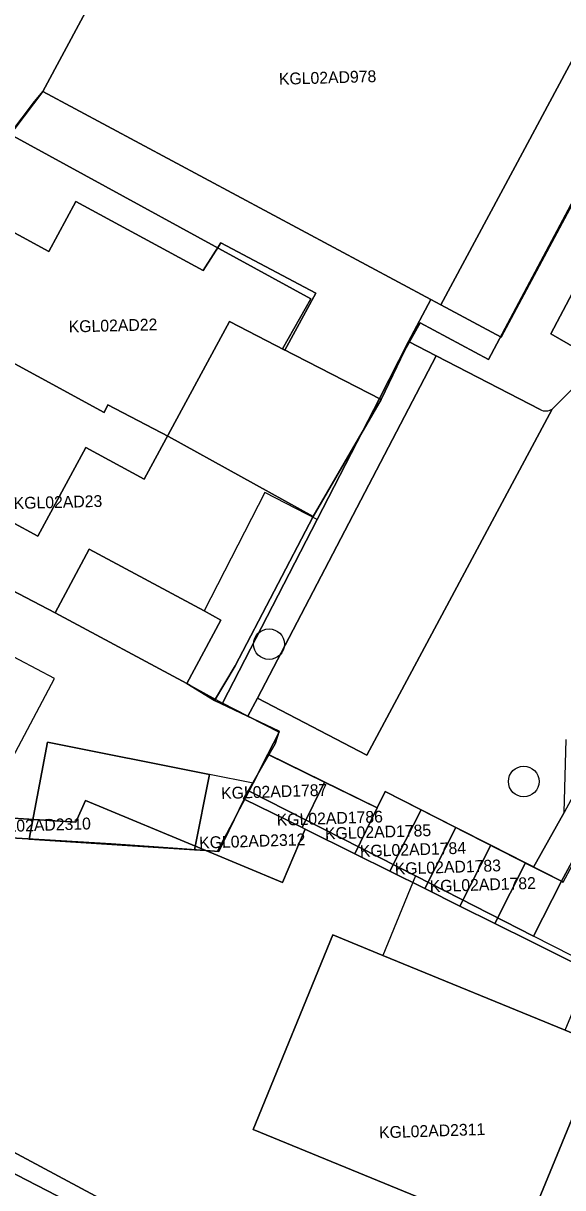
# Model space of a CAD drawing. Extents: x 124901 to 125496, y 515369 to 515789.
# Drawn here: x 125071.68 to 125094.53, y 515550.28 to 515599.54 of the extents above; entities that cross this region are included whole.
import ezdxf

# ---------------------------------------------------------------- set-up
doc = ezdxf.new("R2010")
doc.units = 0
for name, color, linetype in [('Gebouw', 7, 'Continuous'), ('Luifel', 7, 'Continuous'), ('Onbegroeid terrein', 7, 'Continuous'), ('Parkeren', 7, 'Continuous'), ('Perceelnummers', 7, 'Continuous'), ('Perceelsgrenzen', 7, 'Continuous'), ('Putten', 7, 'Continuous'), ('Voetpad', 7, 'Continuous'), ('Wegen lokale weg', 7, 'Continuous')]:
    doc.layers.add(name, color=color, linetype=linetype)

msp = doc.modelspace()

# ---------------------------------------------------------------- linework, layer by layer
at = {"layer": 'Gebouw'}
for points in [[(125096.563, 515603.671), (125080.84, 515612.087), (125077.359, 515605.589), (125076.944, 515605.812), (125075.449, 515603.021), (125075.821, 515602.821), (125072.515, 515596.65), (125088.951, 515587.846), (125089.369, 515587.622), (125092.923, 515594.233), (125093.889, 515596.029), (125097.677, 515603.075)], [(125074.327, 515581.59), (125076.802, 515580.247), (125080.423, 515586.916), (125082.767, 515585.713), (125084.07, 515588.113), (125080.052, 515590.255), (125079.301, 515589.076), (125073.913, 515592), (125072.762, 515589.88), (125068.935, 515591.958), (125064.321, 515583.46), (125068.082, 515581.418), (125066.86, 515579.167), (125070.468, 515577.208), (125071.151, 515578.466), (125072.294, 515577.845)], [(125073.03, 515574.6), (125078.613, 515571.606), (125080.053, 515574.291), (125079.339, 515574.674), (125074.469, 515577.285)], [(125078.934, 515564.569), (125079.571, 515567.761), (125072.707, 515569.13), (125071.93, 515565.024)], [(125086.674, 515566.343), (125082.042, 515568.617), (125081.419, 515567.392), (125081.247, 515567.053), (125088.292, 515563.469), (125093.297, 515560.922), (125094.476, 515563.239), (125093.299, 515563.838), (125087.014, 515567.036)], [(125096.197, 515556.296), (125094.641, 515556.934), (125086.912, 515560.105), (125084.796, 515560.973), (125081.419, 515552.741), (125092.82, 515548.064)], [(125052.661, 515558.549), (125052.21, 515558.782), (125046.412, 515547.549), (125071.932, 515534.376), (125078.519, 515547.138), (125064.721, 515554.261), (125063.932, 515552.731)]]:
    msp.add_lwpolyline(points, close=True, dxfattribs=at)
at = {"layer": 'Luifel'}
for points in [[(125081.92, 515579.683), (125079.339, 515574.674), (125080.053, 515574.291), (125078.613, 515571.606), (125080.124, 515570.775), (125084.128, 515578.545)], [(125073.001, 515571.815), (125069.994, 515573.402), (125068.221, 515570.041), (125071.228, 515568.455)], [(125079.903, 515564.506), (125081.247, 515567.053), (125081.419, 515567.392), (125079.571, 515567.761), (125078.934, 515564.569)], [(125086.912, 515560.105), (125094.641, 515556.934), (125095.762, 515559.668), (125093.297, 515560.922), (125088.292, 515563.469)]]:
    msp.add_lwpolyline(points, close=True, dxfattribs=at)
at = {"layer": 'Onbegroeid terrein'}
for points in [[(125091.926, 515586.254), (125095.465, 515592.866), (125099.142, 515599.676), (125097.677, 515603.075), (125093.889, 515596.029), (125092.923, 515594.233), (125089.369, 515587.622)], [(125078.613, 515571.606), (125073.03, 515574.6), (125074.469, 515577.285), (125079.339, 515574.674), (125080.053, 515574.291)], [(125079.571, 515567.761), (125078.934, 515564.569), (125071.93, 515565.024), (125072.707, 515569.13)], [(125094.641, 515556.934), (125096.197, 515556.296), (125092.82, 515548.064), (125081.419, 515552.741), (125084.796, 515560.973), (125086.912, 515560.105)], [(125052.21, 515558.782), (125052.661, 515558.549), (125063.932, 515552.731), (125064.721, 515554.261), (125078.519, 515547.138), (125071.932, 515534.376), (125046.412, 515547.549)]]:
    msp.add_lwpolyline(points, close=True, dxfattribs=at)
msp.add_lwpolyline([(125111.543, 515594.709), (125094.476, 515563.239), (125093.297, 515560.922), (125088.292, 515563.469), (125081.247, 515567.053), (125081.419, 515567.392), (125082.042, 515568.617), (125082.518, 515569.541), (125081.196, 515570.223), (125080.124, 515570.775), (125084.128, 515578.545), (125086.764, 515583.661), (125088.003, 515586.074), (125088.951, 515587.846), (125072.515, 515596.65), (125068.935, 515591.958), (125072.762, 515589.88), (125073.913, 515592), (125079.301, 515589.076), (125080.052, 515590.255), (125084.07, 515588.113), (125082.767, 515585.713), (125080.423, 515586.916), (125076.802, 515580.247), (125074.327, 515581.59), (125072.294, 515577.845), (125071.151, 515578.466)], dxfattribs=at)
at = {"layer": 'Parkeren'}
msp.add_lwpolyline([(125095.962, 515585.279), (125099.239, 515590.896), (125097.031, 515592.084), (125094.034, 515586.395)], close=True, dxfattribs=at)
for points in [[(125093.575, 515583.196), (125089.175, 515585.469), (125081.599, 515570.992), (125086.23, 515568.568)], [(125086.23, 515568.568), (125094.079, 515583.208)]]:
    msp.add_lwpolyline(points, dxfattribs=at)
msp.add_arc((125093.817, 515583.635), 0.501, 241.1578, 301.57, dxfattribs=at)
at = {"layer": 'Perceelsgrenzen'}
for points in [[(125089.274, 515626.42), (125084.2, 515617.939), (125082.671, 515615.383), (125080.84, 515612.087), (125077.359, 515605.589), (125076.944, 515605.812), (125075.449, 515603.021), (125075.821, 515602.821), (125072.515, 515596.65), (125072.151, 515596.222), (125071.114, 515594.848)], [(125094.555, 515563.199), (125094.476, 515563.239), (125092.952, 515564.015), (125091.481, 515564.763), (125090.001, 515565.516), (125088.53, 515566.265), (125087.014, 515567.036), (125086.674, 515566.343), (125084.442, 515567.437), (125082.085, 515568.592), (125082.349, 515569.052), (125082.519, 515569.594), (125079.786, 515570.89), (125080.656, 515572.359), (125083.966, 515578.671), (125086.845, 515583.619), (125087.836, 515585.679), (125088.493, 515586.859), (125091.393, 515585.313), (125098.736, 515599.084)]]:
    msp.add_lwpolyline(points, dxfattribs=at)
for points in [[(125087.836, 515585.679), (125086.845, 515583.619), (125082.657, 515585.769), (125083.865, 515587.883), (125071.114, 515594.848), (125072.151, 515596.222), (125072.515, 515596.65), (125075.821, 515602.821), (125075.449, 515603.021), (125076.944, 515605.812), (125077.359, 515605.589), (125080.84, 515612.087), (125097.499, 515603.161), (125098.736, 515599.084), (125091.393, 515585.313), (125088.493, 515586.859)], [(125083.966, 515578.671), (125077.827, 515582.053), (125075.257, 515583.391), (125075.107, 515583.064), (125066.616, 515587.688), (125068.935, 515591.958), (125071.114, 515594.848), (125083.865, 515587.883), (125082.657, 515585.769), (125086.845, 515583.619)], [(125079.786, 515570.89), (125078.613, 515571.606), (125073.03, 515574.6), (125062.507, 515580.086), (125064.321, 515583.46), (125066.616, 515587.688), (125075.107, 515583.064), (125075.257, 515583.391), (125077.827, 515582.053), (125083.966, 515578.671), (125080.656, 515572.359)], [(125066.579, 515566.705), (125066.535, 515566.655), (125057.813, 515571.288), (125058.521, 515572.573), (125061.362, 515577.957), (125062.507, 515580.086), (125073.03, 515574.6), (125078.613, 515571.606), (125079.786, 515570.89), (125082.519, 515569.594), (125082.349, 515569.052), (125082.085, 515568.592), (125081.214, 515567.072), (125081.016, 515566.727), (125081.04, 515566.715), (125079.962, 515564.502), (125079.408, 515564.541), (125074.312, 515566.651), (125073.909, 515565.739), (125067.903, 515566.122), (125066.588, 515566.716)], [(125052.576, 515561.797), (125053.357, 515563.193), (125057.813, 515571.288), (125066.535, 515566.655), (125066.579, 515566.705), (125069.501, 515565.182), (125075.403, 515564.824), (125079.408, 515564.541), (125082.662, 515563.194), (125083.621, 515565.449), (125085.722, 515564.404), (125087.207, 515563.666), (125088.685, 515562.931), (125090.172, 515562.192), (125091.65, 515561.458), (125093.201, 515560.687), (125094.12, 515560.23), (125111.126, 515551.777), (125110.925, 515551.284), (125104.374, 515534.324), (125104.265, 515534.108)], [(125081.214, 515567.072), (125082.085, 515568.592), (125084.442, 515567.437), (125083.496, 515565.51), (125081.04, 515566.715), (125081.016, 515566.727)], [(125084.442, 515567.437), (125086.674, 515566.343), (125085.722, 515564.404), (125083.621, 515565.449), (125083.496, 515565.51)], [(125094.476, 515563.239), (125094.555, 515563.199), (125096.971, 515567.681), (125113.891, 515558.558), (125111.126, 515551.777), (125094.12, 515560.23), (125093.201, 515560.687), (125091.65, 515561.458), (125092.952, 515564.015)], [(125086.674, 515566.343), (125087.014, 515567.036), (125088.53, 515566.265), (125087.207, 515563.666), (125085.722, 515564.404)], [(125069.501, 515565.182), (125066.579, 515566.705), (125066.588, 515566.716), (125067.903, 515566.122), (125073.909, 515565.739), (125074.312, 515566.651), (125079.408, 515564.541), (125075.403, 515564.824)], [(125079.408, 515564.541), (125079.962, 515564.502), (125081.04, 515566.715), (125083.496, 515565.51), (125083.621, 515565.449), (125082.662, 515563.194)], [(125088.53, 515566.265), (125090.001, 515565.516), (125088.685, 515562.931), (125087.207, 515563.666)], [(125090.001, 515565.516), (125091.481, 515564.763), (125090.172, 515562.192), (125088.685, 515562.931)], [(125091.481, 515564.763), (125092.952, 515564.015), (125091.65, 515561.458), (125090.172, 515562.192)], [(125104.265, 515534.108), (125099.167, 515524.054), (125098.866, 515523.485), (125088.766, 515528.652), (125088.185, 515527.527), (125074.377, 515534.655), (125072.184, 515534.116), (125071.932, 515534.376), (125046.412, 515547.549), (125045.511, 515548.07), (125049.098, 515555.247), (125052.576, 515561.797)]]:
    msp.add_lwpolyline(points, close=True, dxfattribs=at)
at = {"layer": 'Putten'}
for centre in [(125082.09, 515573.27), (125092.88, 515567.46)]:
    msp.add_circle(centre, 0.65, dxfattribs=at)
at = {"layer": 'Voetpad'}
for points in [[(125068.935, 515591.958), (125072.515, 515596.65), (125075.821, 515602.821), (125075.449, 515603.021), (125076.944, 515605.812), (125077.359, 515605.589), (125080.84, 515612.087), (125082.226, 515614.366), (125083.94, 515617.184), (125090.11, 515627.331)], [(125094.079, 515583.208), (125095.717, 515584.862), (125095.962, 515585.279), (125094.034, 515586.395), (125097.031, 515592.084), (125099.239, 515590.896), (125100.706, 515593.519), (125101.159, 515594.431), (125101.347, 515594.754), (125101.446, 515595.131), (125101.643, 515597.168), (125101.631, 515597.528), (125101.551, 515597.965), (125099.709, 515602.645), (125099.499, 515603.035), (125099.371, 515603.312), (125098.43, 515604.476), (125097.837, 515605.211), (125097.552, 515605.518), (125096.563, 515603.671)], [(125096.563, 515603.671), (125097.677, 515603.075), (125099.142, 515599.676), (125095.465, 515592.866), (125091.926, 515586.254), (125089.369, 515587.622), (125088.951, 515587.846), (125088.003, 515586.074), (125089.175, 515585.469), (125093.575, 515583.196)], [(125095.092, 515572.775), (125097.458, 515571.435), (125094.588, 515566.147), (125093.299, 515563.838), (125094.476, 515563.239), (125111.543, 515594.709), (125112.502, 515596.459), (125111.356, 515597.083), (125111.083, 515596.566), (125109.863, 515594.436), (125106.519, 515596.237), (125106.512, 515595.945)]]:
    msp.add_lwpolyline(points, dxfattribs=at)
msp.add_lwpolyline([(125089.175, 515585.469), (125088.003, 515586.074), (125086.764, 515583.661), (125084.128, 515578.545), (125080.124, 515570.775), (125081.196, 515570.223), (125081.599, 515570.992)], close=True, dxfattribs=at)
msp.add_arc((125093.817, 515583.635), 0.501, 241.1578, 301.57, dxfattribs=at)
at = {"layer": 'Wegen lokale weg'}
msp.add_lwpolyline([(125099.709, 515602.645), (125101.551, 515597.965), (125101.631, 515597.528), (125101.643, 515597.168), (125101.446, 515595.131), (125101.347, 515594.754), (125101.159, 515594.431), (125100.706, 515593.519), (125099.239, 515590.896), (125095.962, 515585.279), (125095.717, 515584.862), (125094.079, 515583.208), (125086.23, 515568.568), (125081.599, 515570.992), (125081.196, 515570.223), (125082.518, 515569.541), (125082.042, 515568.617), (125086.674, 515566.343), (125087.014, 515567.036), (125093.299, 515563.838), (125094.588, 515566.147), (125094.674, 515569.242)], dxfattribs=at)

# ---------------------------------------------------------------- texts
at = {"layer": 'Perceelnummers'}
for s, rotation, p in [('KGL02AD978', 1.6308, (125082.516, 515596.933)), ('KGL02AD22', 1.4326, (125073.612, 515586.455)), ('KGL02AD23', 1.4325, (125071.28, 515578.985)), ('KGL02AD1787', 1.829, (125080.07, 515566.716)), ('KGL02AD2310', 1.8289, (125070.056, 515565.294)), ('KGL02AD1786', 1.829, (125082.425, 515565.586)), ('KGL02AD1785', 1.829, (125084.469, 515565.008)), ('KGL02AD2312', 1.829, (125079.139, 515564.62)), ('KGL02AD1784', 1.829, (125085.947, 515564.264)), ('KGL02AD1783', 1.8291, (125087.426, 515563.52)), ('KGL02AD1782', 1.8291, (125088.905, 515562.777)), ('KGL02AD2311', 1.8291, (125086.76, 515552.363))]:
    msp.add_text(s, height=0.5, rotation=rotation, dxfattribs=at).set_placement(p)

doc.saveas('drawing.dxf')
